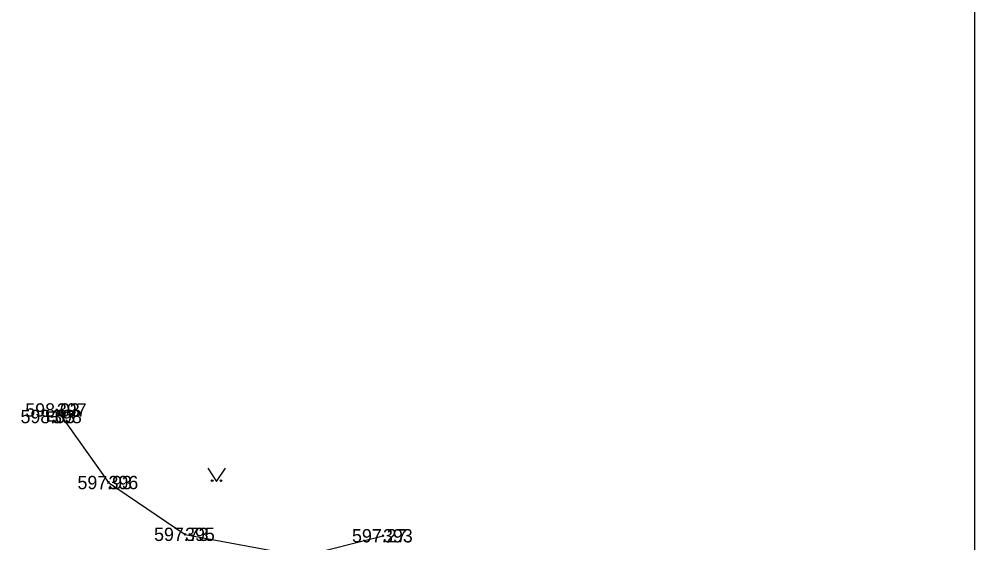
# Model space of a CAD drawing. Extents: x -844765 to -843273, y -997542 to -995529.
# Drawn here: x -843436.5 to -843382.7, y -997342.4 to -997312.9 of the extents above; entities that cross this region are included whole.
import ezdxf

# ---------------------------------------------------------------- set-up
doc = ezdxf.new("R2010")
doc.units = 0
for name, color, linetype in [('Betonový strop', 7, 'Continuous'), ('Dno', 7, 'Continuous'), ('Doplněk polohopisu', 7, 'Continuous'), ('Sítě podzemní nerozlišené', 7, 'Continuous'), ('Vrstva 63', 7, 'Continuous'), ('Číslo bodu', 7, 'Continuous'), ('Řezy', 7, 'Continuous')]:
    doc.layers.add(name, color=color, linetype=linetype)

msp = doc.modelspace()

# ---------------------------------------------------------------- linework, layer by layer
at = {"layer": 'Betonový strop'}
msp.add_lwpolyline([(-843434.39, -997334.94), (-843431.48, -997339.03), (-843427.17, -997341.95), (-843420.57, -997343.18), (-843416.02, -997342.03)], dxfattribs=at)
at = {"layer": 'Dno'}
msp.add_lwpolyline([(-843425.895, -997338.226), (-843425.395, -997338.976), (-843424.895, -997338.226)], dxfattribs=at)
for centre in [(-843425.645, -997338.926), (-843425.145, -997338.926)]:
    msp.add_circle(centre, 0.05, dxfattribs=at)
at = {"layer": 'Doplněk polohopisu'}
msp.add_line((-843434.91, -997335.31), (-843434.41, -997335.31), dxfattribs=at)
msp.add_lwpolyline([(-843434.91, -997335.56), (-843434.41, -997335.56), (-843434.41, -997335.06), (-843434.91, -997335.06)], close=True, dxfattribs=at)
at = {"layer": 'Sítě podzemní nerozlišené'}
for p, q in [((-843434.39, -997334.94), (-843434.44, -997334.89)), ((-843434.39, -997334.94), (-843434.44, -997334.99)), ((-843434.39, -997334.94), (-843434.34, -997334.89)), ((-843434.39, -997334.94), (-843434.34, -997334.99)), ((-843434.66, -997335.31), (-843434.71, -997335.26)), ((-843434.66, -997335.31), (-843434.71, -997335.36)), ((-843434.66, -997335.31), (-843434.61, -997335.26)), ((-843434.66, -997335.31), (-843434.61, -997335.36)), ((-843431.48, -997339.03), (-843431.53, -997338.98)), ((-843431.48, -997339.03), (-843431.53, -997339.08)), ((-843431.48, -997339.03), (-843431.43, -997338.98)), ((-843431.48, -997339.03), (-843431.43, -997339.08)), ((-843427.17, -997341.95), (-843427.22, -997341.9)), ((-843427.17, -997341.95), (-843427.22, -997342)), ((-843427.17, -997341.95), (-843427.12, -997341.9)), ((-843427.17, -997341.95), (-843427.12, -997342)), ((-843416.02, -997342.03), (-843416.07, -997341.98)), ((-843416.02, -997342.03), (-843416.07, -997342.08)), ((-843416.02, -997342.03), (-843415.97, -997341.98)), ((-843416.02, -997342.03), (-843415.97, -997342.08))]:
    msp.add_line(p, q, dxfattribs=at)
at = {"layer": 'Vrstva 63'}
msp.add_lwpolyline([(-843572.683, -997375.3), (-843382.683, -997375.3), (-843382.683, -997232.8), (-843572.683, -997232.8)], close=True, dxfattribs=at)

# ---------------------------------------------------------------- texts
at = {"layer": 'Číslo bodu'}
for s, p in [('398', (-843434.66, -997335.685)), ('397', (-843434.39, -997335.315)), ('396', (-843431.48, -997339.405)), ('395', (-843427.17, -997342.325)), ('393', (-843416.02, -997342.405))]:
    msp.add_text(s, height=0.75, dxfattribs=at).set_placement(p)
at = {"layer": 'Řezy'}
for s, p in [('598.03', (-843436.437, -997335.685)), ('598.03', (-843436.167, -997335.315)), ('597.93', (-843433.228, -997339.405)), ('597.73', (-843428.915, -997342.325)), ('597.27', (-843417.765, -997342.405))]:
    msp.add_text(s, height=0.75, dxfattribs=at).set_placement(p)

doc.saveas('drawing.dxf')
